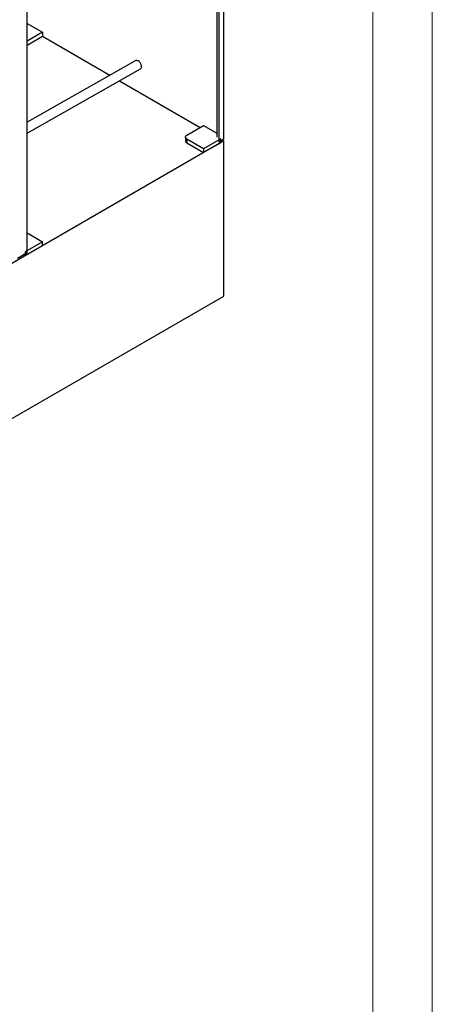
# Model space of a CAD drawing. Header units: millimetres. Extents: x 0 to 841, y 0 to 594.
# Tile 261 of 263: x 806 to 841, y 319 to 402. Entities that reach past the tile are written whole.
import ezdxf

# ---------------------------------------------------------------- set-up
doc = ezdxf.new("R2010")
doc.units = ezdxf.units.MM
doc.layers.add('TRAIT-FORT', color=4, linetype='Continuous', lineweight=25)

msp = doc.modelspace()

# ---------------------------------------------------------------- linework, layer by layer
at = {"color": 7, "linetype": 'Continuous', "lineweight": 18}
for p, q in [((841, 594), (841, 0)), ((836, 589), (836, 5))]:
    msp.add_line(p, q, dxfattribs=at)
at = {"layer": 'TRAIT-FORT', "color": 4, "linetype": 'Continuous', "lineweight": 25}
for p, q in [((823.444, 391.532), (823.444, 419.344)), ((822.864, 419.078), (822.864, 391.693)), ((823.034, 419.107), (823.034, 391.296)), ((806.883, 381.972), (806.883, 409.784)), ((806.883, 401.253), (808.17, 400.51)), ((808.17, 400.51), (806.883, 399.767)), ((808.17, 400.51), (808.17, 400.183)), ((806.883, 399.44), (808.17, 400.183)), ((808.17, 400.183), (813.86, 396.899)), ((816.036, 398.132), (806.883, 392.945)), ((806.883, 392.026), (816.434, 397.438)), ((814.664, 396.435), (821.464, 392.509)), ((820.332, 391.856), (821.747, 392.672)), ((821.747, 392.672), (822.864, 392.028)), ((823.444, 391.366), (721.62, 332.585)), ((820.215, 391.693), (820.215, 391.366)), ((821.747, 390.713), (820.332, 391.53)), ((820.332, 391.53), (820.332, 391.203)), ((820.332, 391.203), (821.747, 390.386)), ((823.189, 391.545), (821.747, 390.713)), ((823.189, 391.219), (821.747, 390.386)), ((823.034, 391.296), (823.444, 391.532)), ((823.189, 391.219), (823.189, 391.545)), ((823.3, 391.449), (823.444, 391.366)), ((823.444, 378.302), (823.444, 391.366)), ((821.747, 390.713), (821.747, 390.386)), ((808.17, 382.876), (806.728, 382.043)), ((806.883, 383.619), (808.17, 382.876)), ((808.17, 382.549), (808.17, 382.876)), ((808.17, 382.549), (806.728, 381.717)), ((806.728, 382.043), (806.728, 381.717)), ((806.063, 381.499), (806.883, 381.972)), ((721.62, 319.52), (823.444, 378.302))]:
    msp.add_line(p, q, dxfattribs=at)
at = {"layer": 'TRAIT-FORT', "color": 4, "linetype": 'Continuous', "lineweight": 25, "flags": 128}
msp.add_lwpolyline([(820.332, 391.53), (820.283, 391.565), (820.246, 391.604), (820.223, 391.648), (820.215, 391.693), (820.223, 391.738), (820.246, 391.781), (820.283, 391.821), (820.332, 391.856)], dxfattribs=at)
at = {"layer": 'TRAIT-FORT', "color": 4, "linetype": 'Continuous', "lineweight": 25}
for centre, radius, start, end in [((820.415, 391.386), 0.201, 185.6948, 245.62534), ((806.495, 381.288), 0.489, 61.41927, 84.6809)]:
    msp.add_arc(centre, radius, start, end, dxfattribs=at)
for start_param, end_param in [(5.497911, 6.278592), (3.136999, 5.497911)]:
    msp.add_ellipse((816.235, 397.785), major_axis=(-0.2, 0.346), ratio=0.577382, start_param=start_param, end_param=end_param, dxfattribs=at)

doc.saveas('drawing.dxf')
